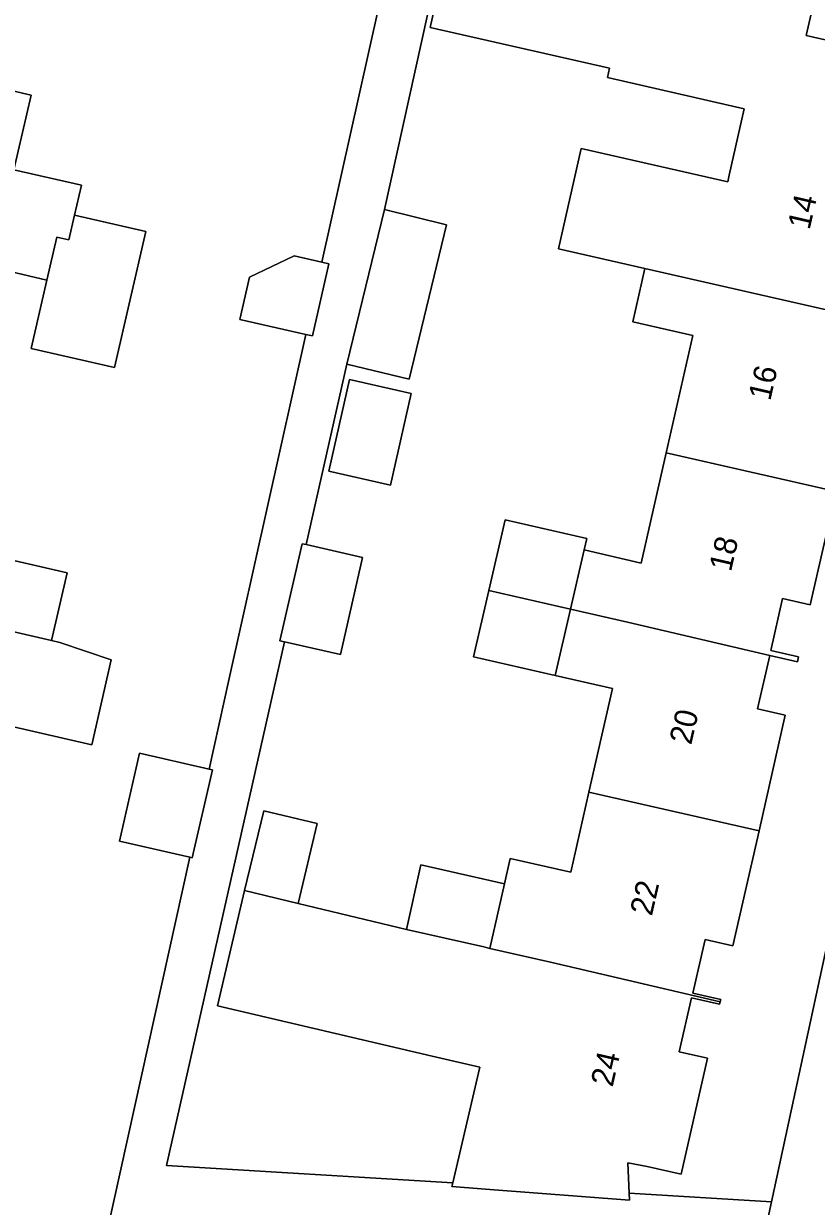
# Model space of a CAD drawing. Extents: x 163683 to 164494, y 382709 to 383872.
# Drawn here: x 164014.9 to 164049.8, y 383454.6 to 383506.7 of the extents above; entities that cross this region are included whole.
import ezdxf

# ---------------------------------------------------------------- set-up
doc = ezdxf.new("R2010")
doc.units = 0
for name, color, linetype in [('IMGEO_Erf', 7, 'Continuous'), ('IMGEO_Pand', 7, 'Continuous'), ('IMGEO_Pand_nummerreeks', 7, 'Continuous'), ('IMGEO_Voetpad_open', 7, 'Continuous')]:
    doc.layers.add(name, color=color, linetype=linetype)

msp = doc.modelspace()

# ---------------------------------------------------------------- linework, layer by layer
at = {"layer": 'IMGEO_Erf'}
for points in [[(164018.288, 383452.025), (164022.253, 383469.996), (164019.156, 383470.705), (164020.044, 383474.582), (164023.11, 383473.879), (164023.988, 383477.86), (164027.36, 383492.998), (164024.464, 383493.659), (164024.888, 383495.52), (164026.852, 383496.453), (164028.068, 383496.176), (164032.229, 383514.859)], [(164033.805, 383511.988), (164030.829, 383498.491), (164033.562, 383497.825), (164031.905, 383491.026), (164029.172, 383491.692), (164027.381, 383483.749), (164029.863, 383483.185), (164028.891, 383478.913), (164026.418, 383479.475), (164021.225, 383456.438), (164033.838, 383455.681), (164035.026, 383460.761), (164032.923, 383461.253), (164023.48, 383463.462), (164024.666, 383468.532), (164025.509, 383472.047), (164027.867, 383471.482), (164027.024, 383467.966), (164031.787, 383466.824), (164032.432, 383469.661), (164036.102, 383468.827), (164036.356, 383469.943), (164039.025, 383469.336), (164039.827, 383472.862), (164040.864, 383477.424), (164038.342, 383477.986), (164034.748, 383478.812), (164035.418, 383481.73), (164036.134, 383484.847), (164039.728, 383484.021), (164039.612, 383483.517), (164042.119, 383482.941), (164043.221, 383487.79), (164044.394, 383492.948), (164041.756, 383493.548), (164042.291, 383495.9), (164038.483, 383496.766), (164039.487, 383501.181), (164045.932, 383499.715), (164045.997, 383500), (164046.662, 383502.927), (164040.647, 383504.295), (164040.727, 383504.716), (164032.829, 383506.5), (164033.806, 383510.81)], [(164049.644, 383507.284), (164049.387, 383506.153), (164054.798, 383504.922)], [(164012.537, 383504.146), (164015.267, 383503.522), (164014.516, 383500.243), (164017.486, 383499.562), (164017.185, 383498.249), (164020.318, 383497.53), (164018.945, 383491.544), (164015.279, 383492.385), (164015.968, 383495.391), (164013.531, 383495.949)], [(164050.703, 383486.089), (164049.57, 383481.103), (164048.352, 383481.38), (164047.831, 383479.088), (164049.049, 383478.811), (164049, 383478.596), (164047.784, 383478.88), (164047.248, 383476.523), (164048.466, 383476.246), (164047.311, 383471.162), (164046.162, 383466.104), (164044.934, 383466.384), (164044.398, 383464.024), (164045.626, 383463.744), (164045.601, 383463.636), (164045.577, 383463.529), (164044.339, 383463.811), (164043.8, 383461.442), (164045.038, 383461.16), (164043.879, 383456.059), (164042.389, 383456.398), (164041.542, 383456.56), (164041.601, 383455.215), (164047.857, 383454.839), (164051.208, 383470.304)], [(164013.218, 383483.345), (164016.856, 383482.512), (164016.173, 383479.531), (164016.531, 383479.449), (164018.795, 383478.688), (164017.939, 383474.948), (164009.177, 383476.953)]]:
    msp.add_lwpolyline(points, dxfattribs=at)
msp.add_lwpolyline([(164031.084, 383486.371), (164028.372, 383486.988), (164029.287, 383491.016), (164032, 383490.399)], close=True, dxfattribs=at)
at = {"layer": 'IMGEO_Pand'}
for points in [[(164054.798, 383504.922), (164049.387, 383506.153), (164049.644, 383507.284), (164044.764, 383508.37), (164033.806, 383510.81), (164032.829, 383506.5), (164040.727, 383504.716), (164040.647, 383504.295), (164046.662, 383502.927), (164045.997, 383500), (164045.932, 383499.715), (164039.487, 383501.181), (164038.483, 383496.766), (164042.291, 383495.9), (164044.928, 383495.3), (164052.409, 383493.6), (164052.451, 383493.785), (164051.33, 383494.04), (164051.866, 383496.4), (164052.988, 383496.145), (164053.863, 383500), (164054.141, 383501.225), (164053.966, 383501.265)], [(164017.486, 383499.562), (164014.516, 383500.243), (164015.267, 383503.522), (164012.537, 383504.146), (164007.662, 383505.261), (164006.495, 383500.164), (164007.212, 383500), (164007.714, 383499.885), (164007.176, 383497.536), (164005.957, 383497.814), (164005.907, 383497.599), (164007.126, 383497.323), (164013.514, 383495.875), (164013.531, 383495.949), (164015.968, 383495.391), (164016.401, 383497.279), (164016.935, 383497.156), (164017.185, 383498.249)], [(164030.829, 383498.491), (164029.172, 383491.692), (164031.905, 383491.026), (164033.562, 383497.825)], [(164017.185, 383498.249), (164016.935, 383497.156), (164016.401, 383497.279), (164015.968, 383495.391), (164015.279, 383492.385), (164018.945, 383491.544), (164020.318, 383497.53)], [(164028.068, 383496.176), (164026.852, 383496.453), (164024.888, 383495.52), (164024.464, 383493.659), (164027.36, 383492.998), (164027.653, 383492.931), (164028.378, 383496.105)], [(164050.689, 383491.623), (164052.185, 383492.614), (164052.409, 383493.6), (164044.928, 383495.3), (164042.291, 383495.9), (164041.756, 383493.548), (164044.394, 383492.948), (164043.221, 383487.79), (164050.703, 383486.089), (164051.658, 383490.294), (164050.45, 383490.569)], [(164028.372, 383486.988), (164031.084, 383486.371), (164032, 383490.399), (164029.287, 383491.016)], [(164050.703, 383486.089), (164043.221, 383487.79), (164042.119, 383482.941), (164039.612, 383483.517), (164039.014, 383480.913), (164041.528, 383480.342), (164047.784, 383478.88), (164049, 383478.596), (164049.049, 383478.811), (164047.831, 383479.088), (164048.352, 383481.38), (164049.57, 383481.103)], [(164039.612, 383483.517), (164039.728, 383484.021), (164036.134, 383484.847), (164035.418, 383481.73), (164039.014, 383480.913)], [(164012.536, 383480.363), (164016.173, 383479.531), (164016.856, 383482.512), (164013.218, 383483.345)], [(164027.381, 383483.749), (164027.195, 383483.791), (164026.224, 383479.519), (164026.418, 383479.475), (164028.891, 383478.913), (164029.863, 383483.185)], [(164039.014, 383480.913), (164035.418, 383481.73), (164034.748, 383478.812), (164038.342, 383477.986)], [(164016.173, 383479.531), (164012.536, 383480.363), (164010.087, 383480.924), (164009.177, 383476.953), (164017.939, 383474.948), (164018.795, 383478.688), (164016.531, 383479.449)], [(164047.784, 383478.88), (164041.528, 383480.342), (164039.014, 383480.913), (164038.342, 383477.986), (164040.864, 383477.424), (164039.827, 383472.862), (164047.311, 383471.162), (164048.466, 383476.246), (164047.248, 383476.523)], [(164023.255, 383473.846), (164023.11, 383473.879), (164020.044, 383474.582), (164019.156, 383470.705), (164022.253, 383469.996), (164022.367, 383469.97)], [(164047.311, 383471.162), (164039.827, 383472.862), (164039.025, 383469.336), (164036.356, 383469.943), (164036.102, 383468.827), (164035.457, 383465.99), (164038.127, 383465.384), (164045.601, 383463.636), (164045.626, 383463.744), (164044.398, 383464.024), (164044.934, 383466.384), (164046.162, 383466.104)], [(164024.666, 383468.532), (164027.024, 383467.966), (164027.867, 383471.482), (164025.509, 383472.047)], [(164036.102, 383468.827), (164032.432, 383469.661), (164031.787, 383466.824), (164035.193, 383466.05), (164035.457, 383465.99)], [(164044.339, 383463.811), (164045.577, 383463.529), (164045.601, 383463.636), (164038.127, 383465.384), (164035.457, 383465.99), (164035.193, 383466.05), (164031.787, 383466.824), (164027.024, 383467.966), (164024.666, 383468.532), (164023.48, 383463.462), (164032.923, 383461.253), (164035.026, 383460.761), (164033.838, 383455.681), (164033.797, 383455.507), (164035.466, 383455.379), (164041.615, 383454.909), (164041.601, 383455.215), (164041.542, 383456.56), (164042.389, 383456.398), (164043.879, 383456.059), (164045.038, 383461.16), (164043.8, 383461.442)]]:
    msp.add_lwpolyline(points, close=True, dxfattribs=at)
at = {"layer": 'IMGEO_Voetpad_open'}
for points in [[(164074.85, 383574.867), (164074.79, 383574.415), (164072.575, 383564.482), (164072.003, 383562.118), (164068.531, 383546.311), (164051.208, 383470.304), (164047.857, 383454.839), (164047.696, 383454.096), (164047.484, 383452.969), (164044.837, 383438.931), (164037.516, 383398.029), (164037.265, 383396.156), (164007.343, 383401.357), (163980.269, 383406.063), (163979.901, 383403.818), (163996.61, 383400.87), (164007.288, 383398.986), (164010.995, 383398.317), (164022.422, 383396.301), (164023.851, 383396.048), (164036.261, 383393.855)], [(164032.229, 383514.859), (164028.068, 383496.176), (164028.378, 383496.105), (164027.653, 383492.931), (164027.36, 383492.998), (164023.988, 383477.86), (164023.11, 383473.879), (164023.255, 383473.846), (164022.367, 383469.97), (164022.253, 383469.996), (164018.288, 383452.025)], [(164047.696, 383454.096), (164047.857, 383454.839), (164041.601, 383455.215), (164041.615, 383454.909), (164035.466, 383455.379), (164033.797, 383455.507), (164033.838, 383455.681), (164021.225, 383456.438), (164026.418, 383479.475), (164026.224, 383479.519), (164027.195, 383483.791), (164027.381, 383483.749), (164029.172, 383491.692), (164030.829, 383498.491), (164033.805, 383511.988)]]:
    msp.add_lwpolyline(points, dxfattribs=at)

# ---------------------------------------------------------------- texts
at = {"layer": 'IMGEO_Pand_nummerreeks'}
for s, p in [('14', (164049.535, 383497.566)), ('16', (164047.804, 383490.043)), ('18', (164046.075, 383482.523)), ('20', (164044.325, 383474.911)), ('22', (164042.593, 383467.382)), ('24', (164040.864, 383459.861))]:
    msp.add_text(s, height=1, rotation=77.0514, dxfattribs=at).set_placement(p)

doc.saveas('drawing.dxf')
